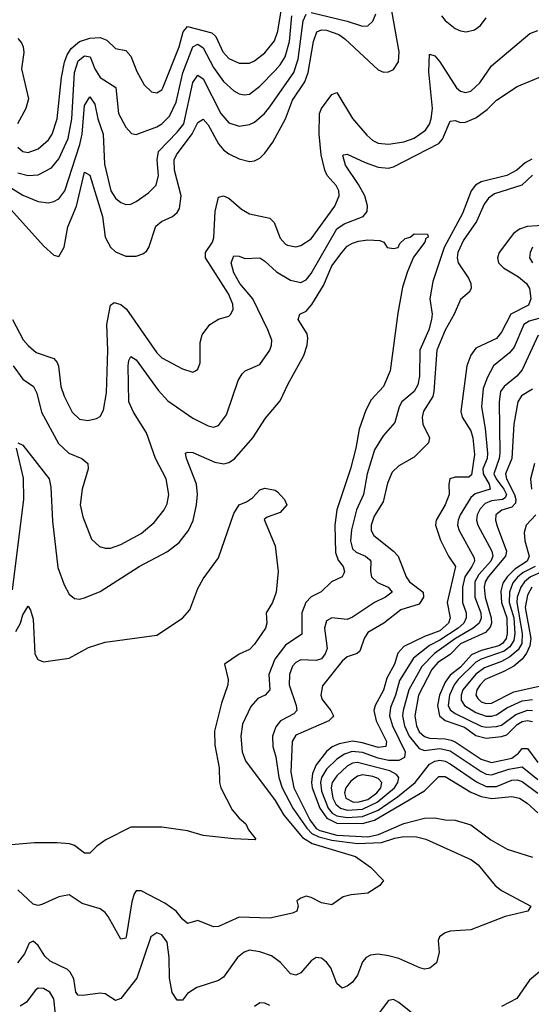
# Model space of a CAD drawing. Header units: inches. Extents: x 884549 to 1028252, y 526810 to 653624.
# Tile 886 of 1056: x 981078 to 983065, y 635468 to 639295. Entities that reach past the tile are written whole.
import ezdxf

# ---------------------------------------------------------------- set-up
doc = ezdxf.new("R2010")
doc.units = ezdxf.units.IN
doc.header["$MEASUREMENT"] = 0
doc.layers.add('A9683', color=7, linetype='Continuous')

msp = doc.modelspace()

# ---------------------------------------------------------------- linework, layer by layer
at = {"layer": 'A9683', "color": 5}
for points, elevation in [([(981031.2, 638570), (981170, 638415.9), (981210, 638380.3), (981230, 638374), (981250, 638410.4), (981264.9, 638490), (981298.3, 638570), (981330, 638702), (981350, 638690.3), (981399.1, 638530), (981410.1, 638450.1), (981430, 638410.9), (981450, 638393.2), (981490, 638375.5), (981530, 638375.3), (981555.6, 638384.4), (981570, 638395.2), (981579.8, 638410), (981607.1, 638492.9), (981628.8, 638511.2), (981671.8, 638530), (981690, 638545.8), (981698.2, 638561.8), (981704.5, 638610), (981679.4, 638710), (981677.7, 638750), (981687.3, 638770), (981748.1, 638851.9), (981770, 638895), (981790, 638907.8), (981810, 638886), (981850, 638812.6), (981870, 638789.1), (981890, 638773.9), (981930, 638754.7), (981970, 638744.1), (981990, 638746), (982010, 638757.1), (982030, 638775.6), (982061.4, 638818.6), (982110.3, 638910), (982138.1, 638981.9), (982186, 639054), (982198.4, 639090), (982219.2, 639210), (982232.1, 639247.9), (982250, 639255.6), (982270, 639254.1), (982317.1, 639237.1), (982341.2, 639221.2), (982470, 639100.2), (982491.3, 639091.3), (982510, 639092.1), (982530, 639101.2), (982549.4, 639130.6), (982552.3, 639170), (982523.2, 639330)], 2320), ([(981070, 638799.1), (981090, 638782.1), (981110, 638778.6), (981150, 638793.2), (981190, 638827.5), (981203.2, 638850), (981223.4, 638910), (981239.9, 639070), (981251.4, 639130), (981261.7, 639158.3), (981277.1, 639182.9), (981310, 639210.1), (981350, 639223.4), (981390, 639225.4), (981416, 639216), (981450, 639182.8), (981490, 639175), (981510, 639153.8), (981533.2, 639093.2), (981561.4, 639041.4), (981590, 639015), (981610, 639010.2), (981630, 639021.8), (981634.3, 639030), (981697.8, 639190), (981712.2, 639247.8), (981730, 639268.1), (981823.5, 639243.5), (981839.3, 639230), (981867.4, 639170), (981890, 639144.7), (981930, 639126.3), (981970, 639126.2), (981990, 639134.6), (982030, 639166.3), (982067.2, 639212.8), (982080.1, 639250), (982093.8, 639330)], 2380), ([(982210, 639323.4), (982349.5, 639289.5), (982410, 639269.5), (982430, 639271.7), (982450, 639289.2), (982461.7, 639318.3)], 2340), ([(980990, 638674.2), (981090, 638613.5), (981150, 638588.9), (981190, 638583.7), (981210, 638587.8), (981230, 638599), (981252.6, 638630), (981311, 638810), (981320.1, 638850), (981330, 638961.3), (981350, 638994.7), (981370, 638966.7), (981381.7, 638910), (981401.9, 638850), (981407.1, 638732.9), (981431.7, 638630), (981450, 638600.9), (981470, 638584.8), (981490, 638576.3), (981510, 638577.8), (981530, 638587.8), (981578.3, 638621.7), (981608.1, 638651.9), (981617.4, 638690), (981611.6, 638750), (981616.9, 638783.1), (981690, 638857.3), (981714.7, 638890), (981750, 639051.1), (981770, 639079.2), (981790, 639065.5), (981859, 638930), (981890, 638894.5), (981930, 638881.6), (981970, 638887.6), (981990, 638897), (982028.6, 638930), (982050, 638955.9), (982143.1, 639090), (982159.2, 639140.9), (982179.4, 639290), (982190, 639316.9)], 2340), ([(981070, 638700.3), (981110, 638689.3), (981150, 638692.5), (981200.7, 638719.3), (981230, 638754.6), (981266.3, 638833.7), (981280.7, 638910), (981290.5, 639090), (981305.2, 639134.8), (981330, 639154.4), (981351.9, 639150), (981370, 639103.8), (981390.1, 639070.1), (981451.7, 639031.7), (981461.3, 638930), (981490, 638876.9), (981512.4, 638852.4), (981530, 638848.8), (981610, 638878.4), (981630, 638890.7), (981659.7, 638920.3), (981685.2, 638974.8), (981712, 639088), (981749.9, 639190), (981770, 639199.8), (981790, 639186), (981830, 639108.9), (981870, 639054.2), (981910, 639018.8), (981930, 639007), (981950, 639002.8), (981970, 639005.9), (982010, 639036.2), (982070, 639098), (982090, 639119.6), (982108.5, 639150), (982125.2, 639210), (982135.5, 639310)], 2360), ([(982716.8, 639310), (982730, 639292.1), (982770, 639261.2), (982790, 639251.3), (982812.7, 639247.3), (982844.3, 639255.7), (982867.5, 639272.5), (982890, 639302.8)], 2320), ([(981050.1, 638130), (981091.1, 638051.1), (981110, 638028.1), (981141.4, 638001.4), (981210, 637977.7), (981222.9, 637963), (981228.7, 637948.6), (981237.3, 637870), (981250, 637832.2), (981281.5, 637770), (981310, 637742.8), (981342.2, 637737.8), (981375.4, 637744.6), (981390, 637752.4), (981403.2, 637776.8), (981414.8, 637845.2), (981419.9, 638010), (981416.2, 638110), (981430, 638185.7), (981444.4, 638195.6), (981470, 638188.5), (981492.9, 638170), (981610, 638000.2), (981630, 637980.5), (981710, 637938), (981750, 637924.9), (981761.2, 637930), (981770, 637936.3), (981779, 637961), (981779, 638041), (981786.4, 638070), (981816.9, 638110), (981850, 638131.3), (981890, 638142.3), (981898.3, 638150), (981906.6, 638170), (981905.2, 638190), (981888.7, 638230), (981798.9, 638370), (981799.6, 638390), (981826.6, 638430), (981831.7, 638448.3), (981837.2, 638550), (981850, 638604.7), (981870, 638610.6), (981890, 638601.5), (981938.8, 638558.8), (981970, 638541), (982050, 638523.8), (982066.2, 638506.2), (982090, 638446.5), (982110, 638422.2), (982118.4, 638418.4), (982150, 638412.8), (982170, 638417.8), (982210, 638443.5), (982301.9, 638570), (982318.3, 638610), (982317.9, 638630), (982307.5, 638650), (982272.4, 638690), (982262.8, 638710), (982249.2, 638769.2), (982240.7, 638850), (982242, 638930), (982249.9, 638950), (982290, 639004.5), (982310, 639011.4), (982370.6, 638910.6), (982426, 638846), (982450, 638825.2), (982470, 638814.9), (982510, 638811.4), (982570, 638819.7), (982610, 638834.1), (982654.5, 638865.5), (982670, 638888.8), (982676.7, 638910), (982681.7, 638950), (982667.3, 639092.7), (982670, 639161.1), (982690, 639153.9), (982710, 639130.6), (982774.4, 639030), (982790, 639016.8), (982810, 639012), (982830, 639017.4), (982865, 639050), (982910, 639115.6), (983059, 639241), (983090, 639253.2)], 2280), ([(981070, 639222.3), (981085.3, 639205.3), (981091.4, 639190), (981093.1, 639166.9), (981084.3, 639104.3), (981112, 638988), (981102, 638950), (981069.6, 638890)], 2380), ([(981052.4, 637950), (981090, 637898.2), (981131.6, 637870), (981143.8, 637843.8), (981162.4, 637770), (981227.9, 637647.9), (981268.2, 637610), (981318.7, 637590), (981341.8, 637570), (981344.1, 637550), (981319.8, 637470), (981313.1, 637410), (981323.1, 637363.1), (981356, 637276), (981387.8, 637247.8), (981410, 637240.7), (981430, 637241.1), (981470, 637254.8), (981550, 637298.1), (981599.8, 637340.2), (981639, 637390), (981650, 637414), (981657.1, 637450), (981646.3, 637510), (981605.4, 637590), (981570, 637688.9), (981519.3, 637770), (981501.7, 637810), (981498.5, 637950), (981501.1, 637970), (981510, 637985.7), (981530, 637973), (981615.1, 637855.1), (981653.1, 637813.1), (981750, 637746.4), (981810, 637716), (981830, 637711.3), (981850, 637717.8), (981881.1, 637758.9), (981927, 637893), (981941.3, 637918.7), (981954, 637930), (982010, 637954.3), (982049.2, 638010.8), (982056.2, 638030), (982057, 638050), (982042.1, 638090), (981983.7, 638210), (981933, 638270), (981910, 638311), (981899.2, 638350), (981910, 638377.4), (981930, 638375.8), (981952.9, 638367.1), (982010, 638369.2), (982030, 638356.8), (982075.2, 638315.2), (982130, 638283.1), (982170, 638273.9), (982190, 638283.5), (982210, 638308.8), (982310, 638481.9), (982337.8, 638502.2), (982411.6, 638530), (982427.8, 638550), (982428.5, 638571.5), (982418.8, 638610), (982394.3, 638654.3), (982342.8, 638730), (982332.5, 638767.5), (982335.3, 638770), (982350, 638772.2), (982419.3, 638739.3), (982470, 638721.4), (982510, 638718), (982530, 638722.7), (982705.8, 638814.2), (982719.6, 638830), (982750, 638901.1), (982770, 638903.2), (982790, 638895.6), (982810, 638897.1), (982850, 638912.9), (982894.1, 638945.9), (982930, 638982.8), (983010, 639035.5), (983110, 639077.3)], 2260), ([(983067.3, 638752.7), (983041.9, 638738.1), (983008.9, 638710), (982970.3, 638689.7), (982870, 638665.4), (982847.8, 638652.2), (982831.1, 638630), (982798.5, 638541.5), (982726.1, 638410), (982682.1, 638277.9), (982670.6, 638210.6), (982680.6, 638150), (982678.1, 638130), (982666.6, 638090), (982632.5, 638010), (982631, 637910), (982624.7, 637875.3), (982609.8, 637850.2), (982562.7, 637810), (982551.8, 637790), (982535.1, 637730), (982490, 637677.5), (982456.6, 637623.4), (982427.9, 637530), (982412.9, 637450), (982386.3, 637390), (982367.1, 637312.9), (982362.6, 637270), (982370, 637238.7), (982385.1, 637225.1), (982420.5, 637210), (982436.6, 637196.6), (982442.2, 637190), (982440.1, 637150), (982444, 637130), (982467.2, 637107.2), (982509.2, 637090), (982524.1, 637070), (982498.5, 637050), (982456.6, 637030), (982370, 636972.4), (982350, 636964.3), (982290, 636970.4), (982270, 636958.2), (982261.4, 636930), (982271.6, 636851.6), (982264.9, 636830), (982250, 636811.5), (982230, 636804.3), (982170, 636807.6), (982150, 636797), (982137.9, 636782.1), (982125.5, 636750), (982124.4, 636710), (982152.1, 636630), (982154.2, 636610), (982142.7, 636597.3), (982090.5, 636569.5), (982073.2, 636546.8), (982059.6, 636510), (982060.8, 636470), (982072.2, 636430), (982084.4, 636350), (982097, 636310), (982138.7, 636230), (982192.6, 636152.6), (982212.5, 636132.5), (982239.2, 636119.3), (982290, 636106.5), (982390, 636093.3), (982483, 636097), (982534.5, 636114.5), (982570, 636120.1), (982619.3, 636119.3), (982655.3, 636110), (982832.9, 636030), (982858.7, 636010), (982924.2, 635930), (982949, 635910), (983063.8, 635850), (983051.3, 635830), (982963, 635810), (982830, 635757.8), (982750, 635752.8), (982730, 635746), (982708.2, 635730), (982703.9, 635716.1), (982707, 635670), (982697, 635630), (982671.5, 635608.5), (982650, 635605.2), (982632.3, 635610), (982550, 635646.1), (982510, 635656.9), (982470, 635663.7), (982440.9, 635659.1), (982424.2, 635650), (982410, 635633.3), (982390, 635581.6), (982370, 635554), (982350, 635539.1), (982330, 635531.5), (982310, 635549.6), (982286.4, 635610), (982270, 635632), (982250, 635647.6), (982230, 635649.8), (982210, 635637.6), (982170, 635591.1), (982150, 635581.7), (982130, 635587.2), (982090.4, 635630.4), (982056.1, 635656.1), (982010, 635672.8), (981970, 635678.1), (981950, 635671.3), (981924.1, 635650), (981870, 635573.3), (981850, 635560.8), (981765.8, 635534.2), (981730.1, 635509.9), (981710, 635484.2), (981690, 635484.4), (981670, 635514), (981659.3, 635570), (981658.1, 635650), (981650, 635709.7), (981630, 635738.5), (981610, 635746.6), (981587.2, 635730), (981532.4, 635570), (981470, 635490.6), (981450, 635483.6), (981409.2, 635509.2), (981390, 635511.5), (981322.6, 635502.6), (981304.4, 635504.4), (981296, 635516), (981287.5, 635567.5), (981273.8, 635593.8), (981263.2, 635603.2), (981195.9, 635635.9), (981175.9, 635655.9), (981150, 635696.9), (981130, 635714.3), (981114, 635706), (981095.7, 635664.3), (981069.3, 635630)], 2260), ([(983070, 638690.5), (983028.3, 638651.7), (982922.2, 638617.8), (982898.3, 638601.7), (982881.6, 638578.4), (982851.8, 638510), (982802.3, 638437.7), (982779.3, 638390), (982777, 638370), (982780.8, 638350), (982821.7, 638290), (982830.4, 638270), (982831, 638250), (982823.6, 638236.4), (982790, 638207.2), (982765.2, 638150), (982730, 638087.8), (982698.6, 638010), (982686.8, 637850), (982682.2, 637830), (982647, 637773), (982640.7, 637750), (982643.6, 637723.6), (982670.1, 637670), (982665.4, 637650), (982610, 637594.8), (982550, 637560.7), (982524.2, 637535.8), (982506, 637494), (982490, 637421.1), (982454.3, 637365.7), (982443.4, 637330), (982443.2, 637310), (982453.2, 637290), (982530, 637230), (982547.8, 637210), (982579.4, 637130), (982592.1, 637110), (982645.1, 637070), (982646.9, 637050), (982630, 637023.1), (982558.7, 637001.3), (982492.5, 636950), (982430, 636913.7), (982415.9, 636890), (982398.7, 636841.3), (982388.6, 636831.4), (982350, 636818.5), (982330, 636801.4), (982253.9, 636706.1), (982246.9, 636670), (982252.6, 636652.6), (982286.3, 636610), (982296.2, 636590), (982293.9, 636586.1), (982278, 636570), (982150, 636514.1), (982135.6, 636490), (982131.1, 636370), (982142.9, 636310), (982204.7, 636184.7), (982230, 636152.2), (982243.7, 636143.7), (982310, 636125.1), (982430, 636118.8), (982472.1, 636127.9), (982570, 636170.7), (982650, 636191.6), (982690, 636192.9), (982730, 636185.5), (982770, 636184.3), (982830, 636165.5), (982907.4, 636107.4), (982971.7, 636071.6), (983070, 636039.9)], 2280), ([(983130, 638496.9), (983048.9, 638491.1), (983018.8, 638481.2), (982996.1, 638463.9), (982939.8, 638390), (982933.7, 638370), (982938, 638350), (982957, 638330), (983015.7, 638295.7), (983045.9, 638270), (983058.7, 638250), (983063.9, 638210), (983054.3, 638185.7), (982985.2, 638150), (982950, 638079.9), (982930, 638056.2), (982850, 638018.4), (982830, 637990.6), (982815.3, 637950), (982791.8, 637771.8), (982797.1, 637750), (982830, 637697.2), (982838.3, 637670), (982844.7, 637604.7), (982833.5, 637526.5), (982823.1, 637516.9), (982770, 637516.7), (982749.3, 637510), (982744.7, 637490), (982746, 637450), (982730.8, 637410), (982695.9, 637350), (982692.5, 637330), (982712.3, 637272.3), (982742.9, 637210), (982770.1, 637170), (982738.9, 637030), (982750.4, 636970), (982743.7, 636950), (982710, 636919.2), (982650, 636897.8), (982570, 636858.8), (982546.7, 636833.3), (982533.3, 636790), (982504.1, 636735.9), (982491.4, 636688.6), (982458.8, 636630), (982453.8, 636610), (982463, 636570), (982502.8, 636490), (982500.5, 636470), (982470, 636466.3), (982410, 636485), (982370, 636491.5), (982318.8, 636481.2), (982291.4, 636468.6), (982269.3, 636450.7), (982230, 636399.3), (982214.6, 636365.4), (982211.2, 636330), (982214.4, 636310), (982243.9, 636230), (982271.3, 636191.3), (982310, 636172.5), (982409.4, 636170.6), (982456.2, 636183.8), (982650, 636298.2), (982706.4, 636353.6), (982730, 636354.1), (982830, 636293), (982870, 636275.9), (982911.3, 636268.7), (982990, 636275.3), (983019.2, 636270), (983049.5, 636250), (983090, 636212.9)], 2320), ([(981070, 637650.5), (981090, 637641.3), (981191.8, 637510), (981198.7, 637478.7), (981205.5, 637345.5), (981225.3, 637165.3), (981250, 637098), (981270, 637062), (981290, 637045.3), (981310, 637043.1), (981330, 637047.6), (981390, 637072.4), (981541.7, 637170), (981652.2, 637227.8), (981696.7, 637263.3), (981733.6, 637310), (981751.1, 637348.9), (981763.9, 637410), (981768.4, 637450), (981764, 637490), (981725.6, 637590), (981722, 637610), (981730, 637614.6), (981750, 637612.8), (981835.5, 637575.5), (981870.8, 637569.2), (981890, 637573.9), (981912.1, 637587.9), (981983.8, 637670), (982033.2, 637746.8), (982090, 637813.8), (982120.5, 637879.5), (982180.9, 637990), (982194.3, 638030), (982197.6, 638057.6), (982194.6, 638074.6), (982159.8, 638130), (982165.4, 638150), (982190, 638162.2), (982212, 638188), (982258.2, 638261.8), (982290, 638337.8), (982330, 638391.5), (982350, 638414.6), (982370, 638426.7), (982393.8, 638433.8), (982430, 638439.5), (982476.3, 638436.3), (982492, 638430), (982504.7, 638410), (982530, 638405.5), (982548, 638410), (982554.5, 638425.5), (982575.5, 638444.5), (982594, 638450), (982610, 638462.8), (982662, 638462), (982664.9, 638450), (982655.8, 638444.2), (982651.1, 638430), (982607.8, 638372.2), (982583.6, 638316.4), (982564.6, 638255.4), (982546.2, 638153.8), (982516.8, 637930), (982491.5, 637870), (982442.9, 637817.1), (982422, 637778), (982396.7, 637703.3), (982383.9, 637630), (982362.9, 637550), (982309.4, 637390), (982301.9, 637330), (982304.7, 637224.7), (982314.9, 637194.9), (982334.3, 637170), (982339.6, 637150), (982337.5, 637142.5), (982330.4, 637130), (982289.4, 637110.6), (982248.2, 637071.8), (982210, 637052.5), (982189.8, 637030.2), (982173.6, 636990), (982173.6, 636906.4), (982110, 636863.7), (982068.8, 636810), (982045.3, 636750), (982049.4, 636690), (982031.3, 636670), (982003.3, 636656.7), (981975, 636625.1), (981943.3, 636556.7), (981936.3, 636510), (981941.6, 636450), (981954.6, 636414.6), (982070, 636260.4), (982103.3, 636203.3), (982176.8, 636116.8), (982213.5, 636093.5), (982382.5, 636042.6), (982441, 636001), (982490.7, 635950), (982477.3, 635930), (982430, 635899.8), (982365.7, 635894.3), (982334, 635886), (982290, 635855.1), (982250, 635862.4), (982210, 635883.1), (982190, 635888.2), (982170, 635881.3), (982154.9, 635870), (982159.1, 635850), (982154, 635830), (982137.2, 635822.8), (982050, 635802.6), (981930, 635807), (981850, 635771), (981830, 635769.8), (981770, 635794), (981730, 635782.4), (981710, 635798.9), (981685.3, 635830), (981641, 635861), (981550, 635909.8), (981530.3, 635909.7), (981522, 635898), (981513, 635867), (981491.7, 635730), (981490, 635726), (981470, 635721), (981420.8, 635810), (981410, 635824.8), (981390, 635839.5), (981320.7, 635860.7), (981270, 635893.3), (981230, 635886.2), (981163.9, 635856.1), (981150, 635852.5), (981130, 635857), (981070, 635912.7)], 2240), ([(983070, 638410.7), (983060.5, 638390), (983058.6, 638370), (983070.2, 638350)], 2340), ([(983103.5, 638136.5), (983057.1, 638122.9), (983036.8, 638110), (982998.3, 638021.7), (982980.3, 637999.7), (982917.7, 637950), (982894.4, 637905.6), (982878.1, 637861.9), (982871.5, 637790), (982885.9, 637705.9), (982895.2, 637610), (982893.4, 637590), (982877, 637550), (982878.2, 637530), (982901.9, 637490), (982905.1, 637470), (982847.6, 637452.4), (982830, 637437.6), (982789.4, 637370), (982780.6, 637350), (982778.9, 637330), (982784.3, 637310), (982842.9, 637202.9), (982844.1, 637190), (982834.7, 637170), (982807.2, 637130), (982798, 637090), (982797.3, 637030), (982811.6, 636990), (982812.7, 636970), (982803, 636950), (982781.2, 636930), (982710, 636883), (982670, 636862.3), (982607, 636813), (982552.9, 636727.1), (982537.5, 636670), (982518, 636622), (982513.9, 636590), (982525.7, 636550), (982575.2, 636450), (982572.1, 636427.8), (982550, 636415.8), (982510, 636416.4), (982470, 636424.6), (982410, 636446.3), (982369.2, 636450.8), (982339.2, 636440.9), (982310, 636421.2), (982270, 636382.3), (982250.7, 636350), (982246.6, 636330), (982250, 636296.6), (982276.4, 636230), (982291.7, 636211.7), (982310, 636201), (982350, 636194.2), (982410, 636197.9), (982470, 636223.2), (982545.9, 636274.1), (982614, 636330), (982670, 636401.3), (982690, 636413.9), (982710, 636417), (982730, 636413.5), (982750, 636402.9), (982852.4, 636332.4), (982890, 636315.2), (982930, 636314.8), (982990, 636339.4), (983010, 636341.3), (983030, 636334.6), (983090, 636289.5)], 2340), ([(983091.2, 638068.9), (983030, 637933.6), (983009.5, 637910), (982959.6, 637870), (982945.6, 637850), (982940.1, 637810), (982942.7, 637610), (982940.8, 637590), (982919.7, 637530), (982928.4, 637510), (982958.9, 637470), (982968.5, 637450), (982963.1, 637436.9), (982953.9, 637430), (982910, 637425.1), (982885.4, 637414.6), (982866, 637394), (982854.9, 637370), (982852.5, 637350), (982857.8, 637330), (982912.3, 637230), (982915.5, 637210), (982908.3, 637190), (982860.8, 637139.2), (982845.5, 637110), (982845.8, 637050), (982869, 636990), (982870.8, 636969.2), (982862.4, 636950), (982838.8, 636930), (982770.4, 636889.6), (982688.8, 636831.2), (982639.4, 636780.6), (982589.1, 636690), (982567.5, 636610), (982565.4, 636590), (982573.2, 636550), (982590.3, 636510), (982630, 636462.6), (982650, 636454.8), (982710, 636461.9), (982750, 636452.8), (982870, 636373.6), (982890, 636363.2), (982910, 636359.5), (982978.2, 636381.8), (983030, 636390.7), (983090, 636342.2)], 2360), ([(983070, 637858.8), (983027.5, 637832.5), (983012.6, 637810), (982996.9, 637723.1), (982989.6, 637590), (982965.2, 637530), (982968.4, 637510), (982999.8, 637450), (983005.1, 637430), (983003.4, 637416.6), (982990, 637399.8), (982951.1, 637388.9), (982927.9, 637370), (982926.3, 637350), (982932.9, 637327.1), (982969, 637230), (982964.8, 637210), (982897.1, 637130), (982886, 637110), (982881.7, 637090), (982885.5, 637050), (982909.2, 636970), (982910.2, 636950), (982905.6, 636934.4), (982886.6, 636913.4), (982790.3, 636869.7), (982750, 636828.2), (982702.7, 636797.3), (982678.6, 636770), (982627.3, 636670), (982612.9, 636590), (982618.8, 636550), (982630, 636526.7), (982650, 636508.5), (982670, 636502.2), (982730, 636499.7), (982754.3, 636494.3), (982770, 636487.8), (982870, 636420.8), (982910, 636407.8), (982990, 636425.3), (983015.4, 636444.6), (983030, 636463), (983050, 636462.9), (983090, 636408.6)], 2380), ([(981050, 637078.9), (981093.5, 637430), (981092.8, 637512.8), (981065.8, 637630)], 2240), ([(983077, 637570), (983062.6, 637510), (983065.7, 637470)], 2420), ([(981063, 636917), (981080.8, 636950), (981090, 636981.6), (981110, 637015.8), (981119.7, 636999.7), (981130, 636964.7), (981136.1, 636830), (981147.8, 636807.8), (981170, 636799.7), (981270, 636813.4), (981345.3, 636854.7), (981410, 636875.4), (981610, 636902.5), (981710.5, 636969.5), (981738.8, 637001.2), (981770, 637084.9), (981790, 637122), (981850, 637203.1), (981910, 637375.8), (981929.8, 637410), (981958.8, 637421.2), (981982.7, 637437.3), (982010, 637468), (982030, 637474), (982070, 637466), (982079.8, 637459.8), (982106, 637430), (982116, 637410), (982090, 637379.3), (982038.8, 637361.2), (982027.7, 637352.3), (982070.6, 637250), (982081.3, 637150), (982074.3, 637070), (982059.6, 637030), (982035.6, 636990), (982037.9, 636950), (982032.5, 636930), (981990, 636868.4), (981970, 636846.9), (981930, 636829.6), (981872.7, 636790), (981887.9, 636730), (981885.8, 636710), (981861.2, 636638.8), (981834.6, 636530), (981836, 636476), (981852.3, 636387.7), (981854.4, 636330), (981859.5, 636310), (981903.5, 636223.5), (981930, 636192.2), (981956.3, 636170), (981966.9, 636146.9), (981994.8, 636110), (981991.9, 636108.1), (981910, 636111.1), (981790, 636124.2), (981730, 636142.4), (981630, 636156.8), (981510, 636157.2), (981411.9, 636108.1), (981377.2, 636082.8), (981350, 636055.6), (981330, 636056.3), (981290, 636085.3), (981271.5, 636091.5), (981223.6, 636096.4), (981135.7, 636095.7), (981030, 636087.2)], 2220), ([(983082.7, 637370), (983045.5, 637330), (983037.6, 637302.4), (983039.7, 637270), (983057.2, 637210), (983049.1, 637190), (983001, 637159), (982971, 637130), (982955.2, 637104.8), (982946.5, 637073.5), (982949.4, 637030), (982969.6, 636970), (982971.5, 636910), (982967.9, 636890), (982953.3, 636870), (982938.5, 636861.5), (982870, 636843.7), (982833.2, 636826.8), (982790, 636778.8), (982750, 636748.1), (982730, 636720.6), (982707.9, 636670), (982700.6, 636630), (982708.3, 636590), (982731.2, 636571.2), (982805.1, 636545.1), (982850, 636513.4), (982890, 636502.3), (982950, 636509.2), (982970, 636515.7), (983010, 636556), (983030, 636567.5), (983050, 636571.6), (983070, 636566.8)], 2420), ([(983080.7, 637170), (983033, 637147), (983011.1, 637128.9), (982993.7, 637106.3), (982980, 637070), (982979.5, 637030), (982997.3, 636970), (983001, 636910), (982997.7, 636882.3), (982982.3, 636857.7), (982959.7, 636840.3), (982870.7, 636809.3), (982850, 636797.6), (982781.4, 636730), (982765.2, 636710), (982747, 636670), (982742.8, 636630), (982750, 636612.4), (982770, 636598.1), (982870, 636549.2), (982890, 636545.3), (982930, 636547.4), (982950, 636553.4), (983005.1, 636594.9), (983050, 636610.9), (983070, 636609.8)], 2440), ([(983110.4, 637150), (983062.5, 637130), (983038.3, 637110), (983024.3, 637090), (983010.2, 637050), (983008.7, 637030), (983030.2, 636909.8), (983028.1, 636870), (983014, 636846), (982981.7, 636818.3), (982950, 636800.8), (982883.8, 636776.2), (982850, 636751.7), (982799.4, 636690), (982792.6, 636670), (982793.1, 636650), (982805.5, 636630), (982850, 636602.1), (982890, 636588.1), (982910, 636588), (982930, 636593.9), (982970, 636620.5), (983030, 636648.1), (983070, 636653.2)], 2460), ([(983067.3, 637090), (983050, 637058.1), (983040.9, 637010), (983063.5, 636890), (983058.9, 636861.1), (983046.7, 636833.3), (983029.9, 636810.1), (982997.2, 636782.8), (982958.8, 636761.2), (982886.5, 636730), (982866.2, 636710), (982853.7, 636690), (982850.1, 636670), (982857.2, 636657.2), (982870, 636644.1), (982890, 636637.3), (982910, 636638.9), (982997.6, 636682.4), (983095.6, 636704.4)], 2480), ([(983112.5, 635607.5), (983058, 635562), (983009.1, 635490.9), (982950, 635459.7)], 2280), ([(981217.1, 635430), (981209.9, 635490), (981194.9, 635514.9), (981170, 635529.1), (981150, 635530.5), (981137.8, 635522.2), (981103.6, 635476.4), (981078.9, 635461.1)], 2280), ([(982050, 635463.8), (982030, 635472.2), (982010, 635474.3), (981990, 635459.7)], 2280), ([(982610, 635427.9), (982550, 635475.8), (982530, 635486.4), (982510, 635482.7), (982470.2, 635430)], 2280)]:
    msp.add_lwpolyline(points, dxfattribs=dict(at, elevation=elevation))
for points, elevation in [([(982390, 636407.8), (982370, 636404.9), (982350, 636394.1), (982310, 636356.7), (982291, 636330), (982287.1, 636310), (982293.7, 636270), (982306, 636246), (982324.1, 636230), (982350, 636222.3), (982410, 636226.3), (982466.3, 636253.7), (982533.6, 636310), (982546.9, 636330), (982550.8, 636350), (982541.6, 636361.6), (982515.5, 636375.5)], 2360), ([(982410, 636359.8), (982390, 636355.2), (982364.2, 636335.8), (982345.2, 636310), (982340.1, 636290), (982344.7, 636270), (982374.5, 636254.5), (982394.6, 636254.6), (982430, 636264.9), (982465.7, 636290), (982481, 636310), (982484.8, 636330), (982470, 636346.2), (982450, 636354.3)], 2380)]:
    msp.add_lwpolyline(points, close=True, dxfattribs=dict(at, elevation=elevation))

doc.saveas('drawing.dxf')
